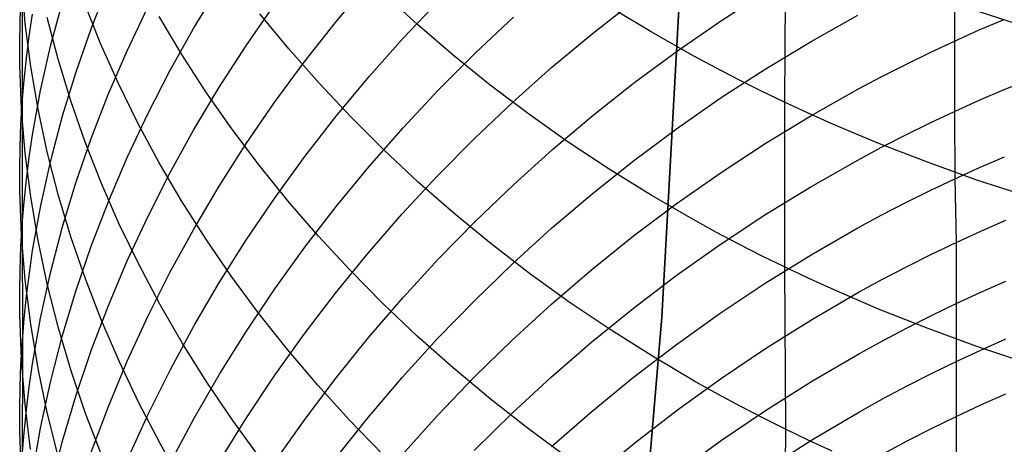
# Model space of a CAD drawing. Extents: x -383 to 1849, y -1185 to -529.
# Tile 297 of 656: x 235.32 to 244.01, y -1087.17 to -1083.43. Entities that reach past the tile are written whole.
import ezdxf

# ---------------------------------------------------------------- set-up
doc = ezdxf.new("R2010")
doc.units = 0
doc.layers.add('PREDEFINITO', color=7, linetype='CONTINUOUS')

msp = doc.modelspace()

# ---------------------------------------------------------------- linework, layer by layer
at = {"layer": 'PREDEFINITO'}
for p, q in [((235.3418, -1081.942, 632.9129), (235.3417, -1084.1577, 630.2527)), ((241.1778, -1082.5904, 420), (240.9879, -1086.0516, 420)), ((241.1778, -1082.5904, 370), (240.9879, -1086.0516, 370)), ((240.9879, -1086.0516, 395), (241.1778, -1082.5904, 395)), ((242.0808, -1082.6805, 651.1808), (242.0694, -1084.1564, 649.838)), ((243.5734, -1082.968, 608.9703), (243.5722, -1083.6167, 607.6351)), ((235.368, -1083.4608, 634.1336), (235.336, -1083.0809, 633.8288)), ((235.9528, -1083.5002, 625.6094), (236.1043, -1083.1168, 625.345)), ((236.8545, -1083.5053, 621.6747), (237.0781, -1083.1365, 621.4397)), ((238.1066, -1083.4517, 617.895), (238.3953, -1083.1087, 617.6933)), ((235.3223, -1083.4479, 631.891), (235.3297, -1083.2553, 631.7421)), ((238.8295, -1083.4695, 646.448), (238.5256, -1083.1911, 646.1819)), ((238.7047, -1083.5916, 616.1645), (239.0178, -1083.2609, 615.978)), ((241.5134, -1083.4347, 610.868), (241.91, -1083.1797, 610.7405)), ((235.5916, -1083.6614, 627.7743), (235.6958, -1083.2734, 627.4963)), ((236.0335, -1083.6389, 638.9659), (235.8914, -1083.2833, 638.6592)), ((236.2672, -1083.7034, 623.7505), (236.4482, -1083.3237, 623.4989)), ((237.3154, -1083.6623, 619.8748), (237.566, -1083.3016, 619.6541)), ((240.3718, -1083.5522, 612.631), (240.7392, -1083.2652, 612.4819)), ((240.8926, -1083.5364, 649.2335), (240.5209, -1083.311, 649.0124)), ((235.4031, -1083.5734, 629.8184), (235.4321, -1083.3794, 629.674)), ((235.6577, -1083.7778, 636.6984), (235.5611, -1083.4084, 636.3912)), ((236.7495, -1083.7354, 641.5148), (236.5494, -1083.4005, 641.2156)), ((237.6943, -1083.6857, 644.0177), (237.44, -1083.3761, 643.7316)), ((239.342, -1083.7219, 614.4598), (239.6779, -1083.4063, 614.2892)), ((241.1262, -1083.7019, 611.0012), (241.5134, -1083.4347, 610.868)), ((242.3051, -1083.6206, 609.2856), (242.7195, -1083.3894, 609.1745)), ((244.2239, -1083.4982, 651.9963), (243.7793, -1083.3547, 651.8549)), ((243.7907, -1083.5193, 607.5899), (244.011, -1083.4255, 607.5461)), ((235.3192, -1083.6407, 632.0399), (235.3223, -1083.4479, 631.891)), ((235.4166, -1083.8401, 634.4375), (235.368, -1083.4608, 634.1336)), ((235.8168, -1083.8873, 625.876), (235.9528, -1083.5002, 625.6094)), ((236.6447, -1083.8798, 621.913), (236.8545, -1083.5053, 621.6747)), ((237.8302, -1083.8024, 618.1008), (238.1066, -1083.4517, 617.895)), ((239.1453, -1083.7408, 646.7068), (238.8295, -1083.4695, 646.448)), ((243.5722, -1083.6167, 607.6351), (243.7907, -1083.5193, 607.5899)), ((235.3783, -1083.7678, 629.963), (235.4031, -1083.5734, 629.8184)), ((238.4033, -1083.9309, 616.3555), (238.7047, -1083.5916, 616.1645)), ((240.0148, -1083.85, 612.7853), (240.3718, -1083.5522, 612.631)), ((241.2748, -1083.7526, 649.445), (240.8926, -1083.5364, 649.2335)), ((235.3204, -1083.8336, 632.1888), (235.3192, -1083.6407, 632.0399)), ((235.5037, -1084.0519, 628.0537), (235.5916, -1083.6614, 627.7743)), ((236.1905, -1083.9913, 639.2695), (236.0335, -1083.6389, 638.9659)), ((237.0781, -1084.0296, 620.0991), (237.3154, -1083.6623, 619.8748)), ((237.9615, -1083.9894, 644.298), (237.6943, -1083.6857, 644.0177)), ((241.8996, -1083.8649, 609.4023), (242.3051, -1083.6206, 609.2856)), ((243.3557, -1083.7177, 607.6819), (243.5722, -1083.6167, 607.6351)), ((243.5722, -1083.6167, 607.6351), (243.572, -1084.2376, 606.288)), ((235.3578, -1083.9626, 630.1078), (235.3783, -1083.7678, 629.963)), ((235.7699, -1084.1452, 637.0035), (235.6577, -1083.7778, 636.6984)), ((236.101, -1084.0877, 624.0048), (236.2672, -1083.7034, 623.7505)), ((236.9635, -1084.0657, 641.8094), (236.7495, -1083.7354, 641.5148)), ((239.0174, -1084.0471, 614.6352), (239.342, -1083.7219, 614.4598)), ((239.4727, -1084.0046, 646.9579), (239.1453, -1083.7408, 646.7068)), ((240.7487, -1083.9809, 611.1397), (241.1262, -1083.7019, 611.0012)), ((241.4697, -1083.8572, 649.5471), (241.2748, -1083.7526, 649.445)), ((243.1412, -1083.8223, 607.7302), (243.3557, -1083.7177, 607.6819)), ((235.3355, -1084.2196, 632.4865), (235.3204, -1083.8336, 632.1888)), ((235.4814, -1084.2185, 634.7404), (235.4166, -1083.8401, 634.4375)), ((237.5665, -1084.1605, 618.3106), (237.8302, -1083.8024, 618.1008)), ((239.6683, -1084.1583, 612.9446), (240.0148, -1083.85, 612.7853)), ((241.6671, -1083.9594, 649.6466), (241.4697, -1083.8572, 649.5471)), ((241.5031, -1084.122, 609.5246), (241.8996, -1083.8649, 609.4023)), ((242.9287, -1083.9304, 607.7799), (243.1412, -1083.8223, 607.7302)), ((235.6965, -1084.2776, 626.1445), (235.8168, -1083.8873, 625.876)), ((236.4491, -1084.2595, 622.1543), (236.6447, -1083.8798, 621.913)), ((238.114, -1084.2785, 616.5507), (238.4033, -1083.9309, 616.3555)), ((241.8671, -1084.0591, 649.7436), (241.6671, -1083.9594, 649.6466)), ((242.7184, -1084.042, 607.831), (242.9287, -1083.9304, 607.7799)), ((244.011, -1084.0448, 606.2028), (244.2332, -1083.9538, 606.1623)), ((235.3417, -1084.1577, 630.2527), (235.3578, -1083.9626, 630.1078)), ((236.3621, -1084.3403, 639.5697), (236.1905, -1083.9913, 639.2695)), ((236.8544, -1084.4029, 620.3268), (237.0781, -1084.0296, 620.0991)), ((238.2413, -1084.2868, 644.5721), (237.9615, -1083.9894, 644.298)), ((238.7042, -1084.3813, 614.8151), (239.0174, -1084.0471, 614.6352)), ((239.8115, -1084.2604, 647.2009), (239.4727, -1084.0046, 646.9579)), ((240.3811, -1084.2713, 611.2833), (240.7487, -1083.9809, 611.1397)), ((242.3041, -1084.2753, 607.9374), (242.7184, -1084.042, 607.831)), ((243.7906, -1084.1394, 606.2447), (244.011, -1084.0448, 606.2028)), ((235.4325, -1084.4444, 628.3342), (235.5037, -1084.0519, 628.0537)), ((235.9499, -1084.476, 624.2614), (236.101, -1084.0877, 624.0048)), ((237.191, -1084.3912, 642.0994), (236.9635, -1084.0657, 641.8094)), ((241.1161, -1084.3913, 609.6522), (241.5031, -1084.122, 609.5246)), ((242.0694, -1084.1564, 649.838), (241.8671, -1084.0591, 649.7436)), ((235.3299, -1084.353, 630.3977), (235.3417, -1084.1577, 630.2527)), ((235.3675, -1084.6054, 632.7837), (235.3355, -1084.2196, 632.4865)), ((235.3417, -1084.1577, 630.2527), (235.3414, -1085.2344, 628.8976)), ((235.5624, -1084.5956, 635.0419), (235.4814, -1084.2185, 634.7404)), ((235.8975, -1084.5101, 637.3062), (235.7699, -1084.1452, 637.0035)), ((237.3159, -1084.5256, 618.5241), (237.5665, -1084.1605, 618.3106)), ((239.3328, -1084.4766, 613.1086), (239.6683, -1084.1583, 612.9446)), ((242.2742, -1084.2511, 649.9298), (242.0694, -1084.1564, 649.838)), ((242.0694, -1084.1564, 649.838), (242.0697, -1085.6099, 648.4719)), ((243.572, -1084.2376, 606.288), (243.7906, -1084.1394, 606.2447)), ((235.5923, -1084.6708, 626.4146), (235.6965, -1084.2776, 626.1445)), ((236.268, -1084.6441, 622.3983), (236.4491, -1084.2595, 622.1543)), ((237.8371, -1084.6339, 616.7499), (238.114, -1084.2785, 616.5507)), ((238.5335, -1084.5776, 644.8397), (238.2413, -1084.2868, 644.5721)), ((240.1615, -1084.508, 647.4356), (239.8115, -1084.2604, 647.2009)), ((240.0238, -1084.5726, 611.432), (240.3811, -1084.2713, 611.2833)), ((241.8986, -1084.5218, 608.0493), (242.3041, -1084.2753, 607.9374)), ((242.4813, -1084.3432, 650.0189), (242.2742, -1084.2511, 649.9298)), ((243.3555, -1084.3395, 606.3328), (243.572, -1084.2376, 606.288)), ((243.572, -1084.2376, 606.288), (243.5731, -1084.8318, 604.9285)), ((235.3225, -1084.5486, 630.5427), (235.3299, -1084.353, 630.3977)), ((236.548, -1084.6853, 639.8661), (236.3621, -1084.3403, 639.5697)), ((237.432, -1084.7113, 642.3842), (237.191, -1084.3912, 642.0994)), ((238.4029, -1084.7243, 614.9993), (238.7042, -1084.3813, 614.8151)), ((240.7388, -1084.6724, 609.7849), (241.1161, -1084.3913, 609.6522)), ((242.6908, -1084.4329, 650.1053), (242.4813, -1084.3432, 650.0189)), ((243.141, -1084.445, 606.3789), (243.3555, -1084.3395, 606.3328)), ((235.4033, -1084.6414, 628.4748), (235.4325, -1084.4444, 628.3342)), ((235.8143, -1084.868, 624.5202), (235.9499, -1084.476, 624.2614)), ((236.6446, -1084.782, 620.5577), (236.8544, -1084.4029, 620.3268)), ((239.0085, -1084.8045, 613.2771), (239.3328, -1084.4766, 613.1086)), ((242.9024, -1084.5199, 650.1891), (242.6908, -1084.4329, 650.1053)), ((242.9285, -1084.5541, 606.4265), (243.141, -1084.445, 606.3789)), ((235.3194, -1084.7443, 630.6878), (235.3225, -1084.5486, 630.5427)), ((236.0401, -1084.8722, 637.6063), (235.8975, -1084.5101, 637.3062)), ((237.0786, -1084.8972, 618.7411), (237.3159, -1084.5256, 618.5241)), ((240.5223, -1084.747, 647.6617), (240.1615, -1084.508, 647.4356)), ((241.5023, -1084.7811, 608.1665), (241.8986, -1084.5218, 608.0493)), ((242.7181, -1084.6666, 606.4754), (242.9285, -1084.5541, 606.4265)), ((243.332, -1084.6864, 650.3487), (242.9024, -1084.5199, 650.1891)), ((235.416, -1084.9907, 633.0802), (235.3675, -1084.6054, 632.7837)), ((235.3783, -1084.8387, 628.6156), (235.4033, -1084.6414, 628.4748)), ((235.6592, -1084.971, 635.3417), (235.5624, -1084.5956, 635.0419)), ((236.1018, -1085.0333, 622.6449), (236.268, -1084.6441, 622.3983)), ((237.573, -1084.9967, 616.953), (237.8371, -1084.6339, 616.7499)), ((238.8377, -1084.8614, 645.1004), (238.5335, -1084.5776, 644.8397)), ((239.6771, -1084.8845, 611.5854), (240.0238, -1084.5726, 611.432)), ((243.7916, -1084.7327, 604.8871), (244.012, -1084.6372, 604.847)), ((235.5044, -1085.0666, 626.6862), (235.5923, -1084.6708, 626.4146)), ((236.7481, -1085.0261, 640.1586), (236.548, -1084.6853, 639.8661)), ((237.686, -1085.0259, 642.6636), (237.432, -1084.7113, 642.3842)), ((238.1136, -1085.0756, 615.1877), (238.4029, -1084.7243, 614.9993)), ((240.3714, -1084.965, 609.9225), (240.7388, -1084.6724, 609.7849)), ((242.3038, -1084.9019, 606.5772), (242.7181, -1084.6666, 606.4754)), ((243.7697, -1084.8427, 650.4977), (243.332, -1084.6864, 650.3487)), ((243.5731, -1084.8318, 604.9285), (243.7916, -1084.7327, 604.8871)), ((235.3206, -1084.9401, 630.8329), (235.3194, -1084.7443, 630.6878)), ((236.4491, -1085.1664, 620.7914), (236.6446, -1084.782, 620.5577)), ((238.6957, -1085.1416, 613.4501), (239.0085, -1084.8045, 613.2771)), ((240.8938, -1084.9771, 647.8786), (240.5223, -1084.747, 647.6617)), ((241.1153, -1085.0529, 608.2887), (241.5023, -1084.7811, 608.1665)), ((235.3577, -1085.0364, 628.7566), (235.3783, -1084.8387, 628.6156)), ((235.6944, -1085.2634, 624.7808), (235.8143, -1084.868, 624.5202)), ((236.1976, -1085.2311, 637.9033), (236.0401, -1084.8722, 637.6063)), ((236.8548, -1085.275, 618.9614), (237.0786, -1084.8972, 618.7411)), ((239.1539, -1085.1378, 645.3539), (238.8377, -1084.8614, 645.1004)), ((239.3413, -1085.2066, 611.7434), (239.6771, -1084.8845, 611.5854)), ((241.8982, -1085.1505, 606.6842), (242.3038, -1084.9019, 606.5772)), ((243.3566, -1084.9346, 604.9712), (243.5731, -1084.8318, 604.9285)), ((243.5731, -1084.8318, 604.9285), (243.5851, -1085.3935, 603.5565)), ((244.2148, -1084.9887, 650.6361), (243.7697, -1084.8427, 650.4977)), ((235.3358, -1085.3318, 631.1229), (235.3206, -1084.9401, 630.8329)), ((235.4808, -1085.375, 633.3756), (235.416, -1084.9907, 633.0802)), ((235.7715, -1085.3443, 635.6394), (235.6592, -1084.971, 635.3417)), ((237.3218, -1085.3666, 617.1597), (237.573, -1084.9967, 616.953)), ((240.0144, -1085.2687, 610.0649), (240.3714, -1084.965, 609.9225)), ((241.2757, -1085.1978, 648.0862), (240.8938, -1084.9771, 647.8786)), ((243.1421, -1085.0411, 605.0153), (243.3566, -1084.9346, 604.9712)), ((235.3414, -1085.2344, 628.8976), (235.3577, -1085.0364, 628.7566)), ((235.4332, -1085.4645, 626.9588), (235.5044, -1085.0666, 626.6862)), ((235.9507, -1085.4265, 622.8938), (236.1018, -1085.0333, 622.6449)), ((236.962, -1085.3622, 640.4466), (236.7481, -1085.0261, 640.1586)), ((237.9529, -1085.3344, 642.9373), (237.686, -1085.0259, 642.6636)), ((237.8367, -1085.4348, 615.3799), (238.1136, -1085.0756, 615.1877)), ((240.738, -1085.3365, 608.4158), (241.1153, -1085.0529, 608.2887)), ((242.9297, -1085.1511, 605.0607), (243.1421, -1085.0411, 605.0153)), ((236.268, -1085.5557, 621.0279), (236.4491, -1085.1664, 620.7914)), ((238.3948, -1085.4875, 613.6271), (238.6957, -1085.1416, 613.4501)), ((239.4816, -1085.4066, 645.5999), (239.1539, -1085.1378, 645.3539)), ((241.5018, -1085.4121, 606.7962), (241.8982, -1085.1505, 606.6842)), ((242.7193, -1085.2646, 605.1074), (242.9297, -1085.1511, 605.0607)), ((235.3295, -1085.4326, 629.0388), (235.3414, -1085.2344, 628.8976)), ((235.3414, -1085.2344, 628.8976), (235.3421, -1086.2654, 627.5065)), ((235.5905, -1085.6617, 625.043), (235.6944, -1085.2634, 624.7808)), ((236.3697, -1085.5865, 638.1971), (236.1976, -1085.2311, 637.9033)), ((239.0167, -1085.5383, 611.9058), (239.3413, -1085.2066, 611.7434)), ((241.4705, -1085.3046, 648.1864), (241.2757, -1085.1978, 648.0862)), ((243.8036, -1085.2934, 603.517), (244.024, -1085.197, 603.4788)), ((235.3678, -1085.7234, 631.4124), (235.3358, -1085.3318, 631.1229)), ((235.8992, -1085.7152, 635.9349), (235.7715, -1085.3443, 635.6394)), ((236.645, -1085.6586, 619.1847), (236.8548, -1085.275, 618.9614)), ((238.2324, -1085.6366, 643.205), (237.9529, -1085.3344, 642.9373)), ((239.668, -1085.583, 610.2119), (240.0144, -1085.2687, 610.0649)), ((240.3708, -1085.6318, 608.5477), (240.738, -1085.3365, 608.4158)), ((241.6677, -1085.4089, 648.2841), (241.4705, -1085.3046, 648.1864)), ((242.305, -1085.5019, 605.2046), (242.7193, -1085.2646, 605.1074)), ((243.5851, -1085.3935, 603.5565), (243.8036, -1085.2934, 603.517)), ((235.3219, -1085.631, 629.18), (235.3295, -1085.4326, 629.0388)), ((235.5616, -1085.758, 633.6696), (235.4808, -1085.375, 633.3756)), ((235.8149, -1085.8235, 623.1447), (235.9507, -1085.4265, 622.8938)), ((237.1895, -1085.6934, 640.7301), (236.962, -1085.3622, 640.4466)), ((237.0839, -1085.7431, 617.3697), (237.3218, -1085.3666, 617.1597)), ((237.5726, -1085.8016, 615.5758), (237.8367, -1085.4348, 615.3799)), ((239.8208, -1085.6673, 645.8379), (239.4816, -1085.4066, 645.5999)), ((241.1148, -1085.6861, 606.9131), (241.5018, -1085.4121, 606.7962)), ((241.8675, -1085.5107, 648.3793), (241.6677, -1085.4089, 648.2841)), ((243.3686, -1085.4973, 603.5973), (243.5851, -1085.3935, 603.5565)), ((243.5851, -1085.3935, 603.5565), (243.5857, -1085.9328, 602.1764)), ((235.404, -1085.6642, 627.0955), (235.4332, -1085.4645, 626.9588)), ((238.1059, -1085.8419, 613.8081), (238.3948, -1085.4875, 613.6271)), ((242.0697, -1085.6099, 648.4719), (241.8675, -1085.5107, 648.3793)), ((241.8995, -1085.7527, 605.3066), (242.305, -1085.5019, 605.2046)), ((243.1541, -1085.6048, 603.6394), (243.3686, -1085.4973, 603.5973)), ((236.1018, -1085.9496, 621.2667), (236.268, -1085.5557, 621.0279)), ((236.5561, -1085.9379, 638.4872), (236.3697, -1085.5865, 638.1971)), ((238.7036, -1085.8794, 612.0724), (239.0167, -1085.5383, 611.9058)), ((239.3325, -1085.9075, 610.3632), (239.668, -1085.583, 610.2119)), ((242.2743, -1085.7066, 648.562), (242.0697, -1085.6099, 648.4719)), ((242.0697, -1085.6099, 648.4719), (242.0807, -1087.0416, 647.0822)), ((242.9416, -1085.7159, 603.6827), (243.1541, -1085.6048, 603.6394)), ((235.3187, -1085.8296, 629.3212), (235.3219, -1085.631, 629.18)), ((235.379, -1085.8643, 627.2324), (235.404, -1085.6642, 627.0955)), ((235.503, -1086.0626, 625.3065), (235.5905, -1085.6617, 625.043)), ((236.4494, -1086.0476, 619.4108), (236.645, -1085.6586, 619.1847)), ((237.4304, -1086.0191, 641.0085), (237.1895, -1085.6934, 640.7301)), ((238.5243, -1085.932, 643.4662), (238.2324, -1085.6366, 643.205)), ((240.171, -1085.9195, 646.0678), (239.8208, -1085.6673, 645.8379)), ((240.0139, -1085.9381, 608.684), (240.3708, -1085.6318, 608.5477)), ((240.7375, -1085.9722, 607.0346), (241.1148, -1085.6861, 606.9131)), ((235.4164, -1086.1144, 631.7011), (235.3678, -1085.7234, 631.4124)), ((235.6583, -1086.1393, 633.9619), (235.5616, -1085.758, 633.6696)), ((236.0419, -1086.0832, 636.2277), (235.8992, -1085.7152, 635.9349)), ((236.8597, -1086.1258, 617.5828), (237.0839, -1085.7431, 617.3697)), ((241.5032, -1086.0165, 605.4135), (241.8995, -1085.7527, 605.3066)), ((242.4813, -1085.8006, 648.6494), (242.2743, -1085.7066, 648.562)), ((242.7312, -1085.8305, 603.7272), (242.9416, -1085.7159, 603.6827)), ((243.8042, -1085.832, 602.1389), (244.0246, -1085.7349, 602.1027)), ((235.3198, -1086.0282, 629.4624), (235.3187, -1085.8296, 629.3212)), ((235.3583, -1086.0647, 627.3694), (235.379, -1085.8643, 627.2324)), ((235.6949, -1086.2238, 623.3974), (235.8149, -1085.8235, 623.1447)), ((237.3214, -1086.1754, 615.7751), (237.5726, -1085.8016, 615.5758)), ((237.8295, -1086.2042, 613.9929), (238.1059, -1085.8419, 613.8081)), ((242.3167, -1086.0703, 603.8198), (242.7312, -1085.8305, 603.7272)), ((242.6905, -1085.8921, 648.7342), (242.4813, -1085.8006, 648.6494)), ((243.5857, -1085.9328, 602.1764), (243.8042, -1085.832, 602.1389)), ((235.9507, -1086.3476, 621.5078), (236.1018, -1085.9496, 621.2667)), ((236.7566, -1086.285, 638.7734), (236.5561, -1085.9379, 638.4872)), ((238.4022, -1086.2293, 612.2429), (238.7036, -1085.8794, 612.0724)), ((238.8283, -1086.2203, 643.7207), (238.5243, -1085.932, 643.4662)), ((239.0082, -1086.2418, 610.5187), (239.3325, -1085.9075, 610.3632)), ((239.6676, -1086.2552, 608.8248), (240.0139, -1085.9381, 608.684)), ((240.5322, -1086.163, 646.2891), (240.171, -1085.9195, 646.0678)), ((242.902, -1085.981, 648.8165), (242.6905, -1085.8921, 648.7342)), ((243.3691, -1086.0374, 602.2151), (243.5857, -1085.9328, 602.1764)), ((243.5857, -1085.9328, 602.1764), (243.5855, -1086.4447, 600.7872)), ((235.3348, -1086.4256, 629.7446), (235.3198, -1086.0282, 629.4624)), ((237.6844, -1086.3391, 641.2816), (237.4304, -1086.0191, 641.0085)), ((240.3702, -1086.2699, 607.1605), (240.7375, -1085.9722, 607.0346)), ((241.1162, -1086.2929, 605.5249), (241.5032, -1086.0165, 605.4135)), ((243.3313, -1086.1509, 648.9731), (242.902, -1085.981, 648.8165)), ((243.1546, -1086.1457, 602.255), (243.3691, -1086.0374, 602.2151)), ((235.3421, -1086.2654, 627.5065), (235.3583, -1086.0647, 627.3694)), ((235.4813, -1086.5044, 631.9888), (235.4164, -1086.1144, 631.7011)), ((235.4321, -1086.4656, 625.5712), (235.503, -1086.0626, 625.3065)), ((236.1994, -1086.4479, 636.5176), (236.0419, -1086.0832, 636.2277)), ((236.2683, -1086.4416, 619.6395), (236.4494, -1086.0476, 619.4108)), ((236.6494, -1086.5144, 617.7989), (236.8597, -1086.1258, 617.5828)), ((240.9879, -1086.0516, 420), (240.6947, -1089.5035, 420)), ((240.9879, -1086.0516, 370), (240.6947, -1089.5035, 370)), ((240.6947, -1089.5035, 395), (240.9879, -1086.0516, 395)), ((241.9111, -1086.3236, 603.9171), (242.3167, -1086.0703, 603.8198)), ((235.7706, -1086.5184, 634.2523), (235.6583, -1086.1393, 633.9619)), ((237.0836, -1086.556, 615.9777), (237.3214, -1086.1754, 615.7751)), ((237.5657, -1086.5741, 614.1811), (237.8295, -1086.2042, 613.9929)), ((239.1442, -1086.5012, 643.9682), (238.8283, -1086.2203, 643.7207)), ((240.904, -1086.3972, 646.5015), (240.5322, -1086.163, 646.2891)), ((242.942, -1086.2576, 602.296), (243.1546, -1086.1457, 602.255)), ((243.7686, -1086.3103, 649.1192), (243.3313, -1086.1509, 648.9731)), ((235.3302, -1086.4664, 627.6438), (235.3421, -1086.2654, 627.5065)), ((235.3421, -1086.2654, 627.5065), (235.3411, -1088.2624, 624.679)), ((235.5909, -1086.6272, 623.6516), (235.6949, -1086.2238, 623.3974)), ((236.971, -1086.6274, 639.0553), (236.7566, -1086.285, 638.7734)), ((238.113, -1086.5877, 612.4172), (238.4022, -1086.2293, 612.2429)), ((238.6954, -1086.5854, 610.6781), (239.0082, -1086.2418, 610.5187)), ((239.3322, -1086.5825, 608.9696), (239.6676, -1086.2552, 608.8248)), ((240.0132, -1086.5789, 607.2908), (240.3702, -1086.2699, 607.1605)), ((240.7389, -1086.5814, 605.6407), (241.1162, -1086.2929, 605.5249)), ((242.7316, -1086.373, 602.3382), (242.942, -1086.2576, 602.296)), ((243.8039, -1086.3432, 600.7517), (244.0243, -1086.2453, 600.7174)), ((235.815, -1086.7495, 621.7508), (235.9507, -1086.3476, 621.5078)), ((237.9513, -1086.653, 641.5491), (237.6844, -1086.3391, 641.2816)), ((241.5145, -1086.59, 604.0189), (241.9111, -1086.3236, 603.9171)), ((242.3171, -1086.6145, 602.4261), (242.7316, -1086.373, 602.3382)), ((243.5855, -1086.4447, 600.7872), (243.8039, -1086.3432, 600.7517)), ((244.2134, -1086.4592, 649.2549), (243.7686, -1086.3103, 649.1192)), ((235.3226, -1086.6675, 627.781), (235.3302, -1086.4664, 627.6438)), ((235.3666, -1086.8228, 630.0263), (235.3348, -1086.4256, 629.7446)), ((235.403, -1086.6679, 625.7039), (235.4321, -1086.4656, 625.5712)), ((236.102, -1086.8402, 619.8706), (236.2683, -1086.4416, 619.6395)), ((236.3716, -1086.8091, 636.8043), (236.1994, -1086.4479, 636.5176)), ((241.2861, -1086.622, 646.7048), (240.904, -1086.3972, 646.5015)), ((243.3689, -1086.5501, 600.8238), (243.5855, -1086.4447, 600.7872)), ((243.5855, -1086.4447, 600.7872), (243.5855, -1086.9287, 599.3875)), ((235.5622, -1086.8931, 632.2752), (235.4813, -1086.5044, 631.9888)), ((235.8982, -1086.8951, 634.5404), (235.7706, -1086.5184, 634.2523)), ((236.4533, -1086.9083, 618.0177), (236.6494, -1086.5144, 617.7989)), ((236.8594, -1086.9428, 616.1832), (237.0836, -1086.556, 615.9777)), ((239.4717, -1086.7742, 644.2084), (239.1442, -1086.5012, 643.9682)), ((243.1544, -1086.6591, 600.8615), (243.3689, -1086.5501, 600.8238)), ((235.5033, -1087.0331, 623.9071), (235.5909, -1086.6272, 623.6516)), ((237.199, -1086.9646, 639.3327), (236.971, -1086.6274, 639.0553)), ((237.315, -1086.9512, 614.3727), (237.5657, -1086.5741, 614.1811)), ((237.8362, -1086.9542, 612.595), (238.113, -1086.5877, 612.4172)), ((238.2309, -1086.9604, 641.8107), (237.9513, -1086.653, 641.5491)), ((238.3945, -1086.938, 610.8414), (238.6954, -1086.5854, 610.6781)), ((239.008, -1086.9198, 609.1185), (239.3322, -1086.5825, 608.9696)), ((239.6668, -1086.8986, 607.4253), (240.0132, -1086.5789, 607.2908)), ((240.3717, -1086.8817, 605.7608), (240.7389, -1086.5814, 605.6407)), ((241.1273, -1086.8691, 604.1251), (241.5145, -1086.59, 604.0189)), ((241.4811, -1086.7307, 646.8028), (241.2861, -1086.622, 646.7048)), ((241.9113, -1086.8696, 602.5183), (242.3171, -1086.6145, 602.4261)), ((235.3194, -1086.8689, 627.9183), (235.3226, -1086.6675, 627.781)), ((235.3782, -1086.8705, 625.8367), (235.403, -1086.6679, 625.7039)), ((241.6785, -1086.8369, 646.8984), (241.4811, -1086.7307, 646.8028)), ((242.9419, -1086.7718, 600.9004), (243.1544, -1086.6591, 600.8615)), ((243.804, -1086.8264, 599.354), (244.0244, -1086.7279, 599.3216)), ((235.415, -1087.2193, 630.3072), (235.3666, -1086.8228, 630.0263)), ((235.695, -1087.1547, 621.9956), (235.815, -1086.7495, 621.7508)), ((236.558, -1087.1662, 637.0874), (236.3716, -1086.8091, 636.8043)), ((239.8107, -1087.0391, 644.4408), (239.4717, -1086.7742, 644.2084)), ((242.7315, -1086.8881, 600.9403), (242.9419, -1086.7718, 600.9004)), ((243.5855, -1086.9287, 599.3875), (243.804, -1086.8264, 599.354)), ((235.3205, -1087.0703, 628.0556), (235.3194, -1086.8689, 627.9183)), ((235.3577, -1087.0736, 625.9697), (235.3782, -1086.8705, 625.8367)), ((235.659, -1087.28, 632.5599), (235.5622, -1086.8931, 632.2752)), ((236.0408, -1087.2688, 634.8259), (235.8982, -1086.8951, 634.5404)), ((235.9509, -1087.243, 620.1037), (236.102, -1086.8402, 619.8706)), ((236.2717, -1087.3073, 618.2389), (236.4533, -1086.9083, 618.0177)), ((239.3313, -1087.2287, 607.5636), (239.6668, -1086.8986, 607.4253)), ((240.0147, -1087.1932, 605.885), (240.3717, -1086.8817, 605.7608)), ((240.7497, -1087.1605, 604.2354), (241.1273, -1086.8691, 604.1251)), ((241.5146, -1087.138, 602.6147), (241.9113, -1086.8696, 602.5183)), ((241.8783, -1086.9405, 646.9916), (241.6785, -1086.8369, 646.8984)), ((242.3171, -1087.1313, 601.0233), (242.7315, -1086.8881, 600.9403)), ((236.6491, -1087.3355, 616.3916), (236.8594, -1086.9428, 616.1832)), ((237.0777, -1087.3351, 614.5673), (237.315, -1086.9512, 614.3727)), ((237.4403, -1087.2964, 639.6052), (237.199, -1086.9646, 639.3327)), ((237.5721, -1087.3284, 612.7763), (237.8362, -1086.9542, 612.595)), ((238.1056, -1087.2992, 611.0083), (238.3945, -1086.938, 610.8414)), ((238.5228, -1087.2609, 642.066), (238.2309, -1086.9604, 641.8107)), ((238.6953, -1087.2665, 609.2711), (239.008, -1086.9198, 609.1185)), ((242.0807, -1087.0416, 647.0822), (241.8783, -1086.9405, 646.9916)), ((243.369, -1087.0347, 599.422), (243.5855, -1086.9287, 599.3875)), ((243.5855, -1086.9287, 599.3875), (243.586, -1087.3846, 597.9769)), ((235.3355, -1087.4733, 628.3299), (235.3205, -1087.0703, 628.0556)), ((235.3415, -1087.2769, 626.1028), (235.3577, -1087.0736, 625.9697)), ((235.4322, -1087.4412, 624.1637), (235.5033, -1087.0331, 623.9071)), ((240.1607, -1087.2954, 644.6653), (239.8107, -1087.0391, 644.4408)), ((242.0807, -1087.0416, 647.0822), (242.0695, -1088.4358, 645.656)), ((242.2854, -1087.1399, 647.1703), (242.0807, -1087.0416, 647.0822)), ((243.1545, -1087.1445, 599.4575), (243.369, -1087.0347, 599.422)), ((235.591, -1087.5629, 622.2418), (235.695, -1087.1547, 621.9956)), ((236.7586, -1087.5189, 637.3667), (236.558, -1087.1662, 637.0874)), ((240.3821, -1087.4637, 604.3498), (240.7497, -1087.1605, 604.2354)), ((241.1273, -1087.4191, 602.7153), (241.5146, -1087.138, 602.6147)), ((241.9114, -1087.3882, 601.1104), (242.3171, -1087.1313, 601.0233)), ((242.4925, -1087.2357, 647.2558), (242.2854, -1087.1399, 647.1703)), ((242.942, -1087.258, 599.4941), (243.1545, -1087.1445, 599.4575))]:
    msp.add_line(p, q, dxfattribs=at)

doc.saveas('drawing.dxf')
